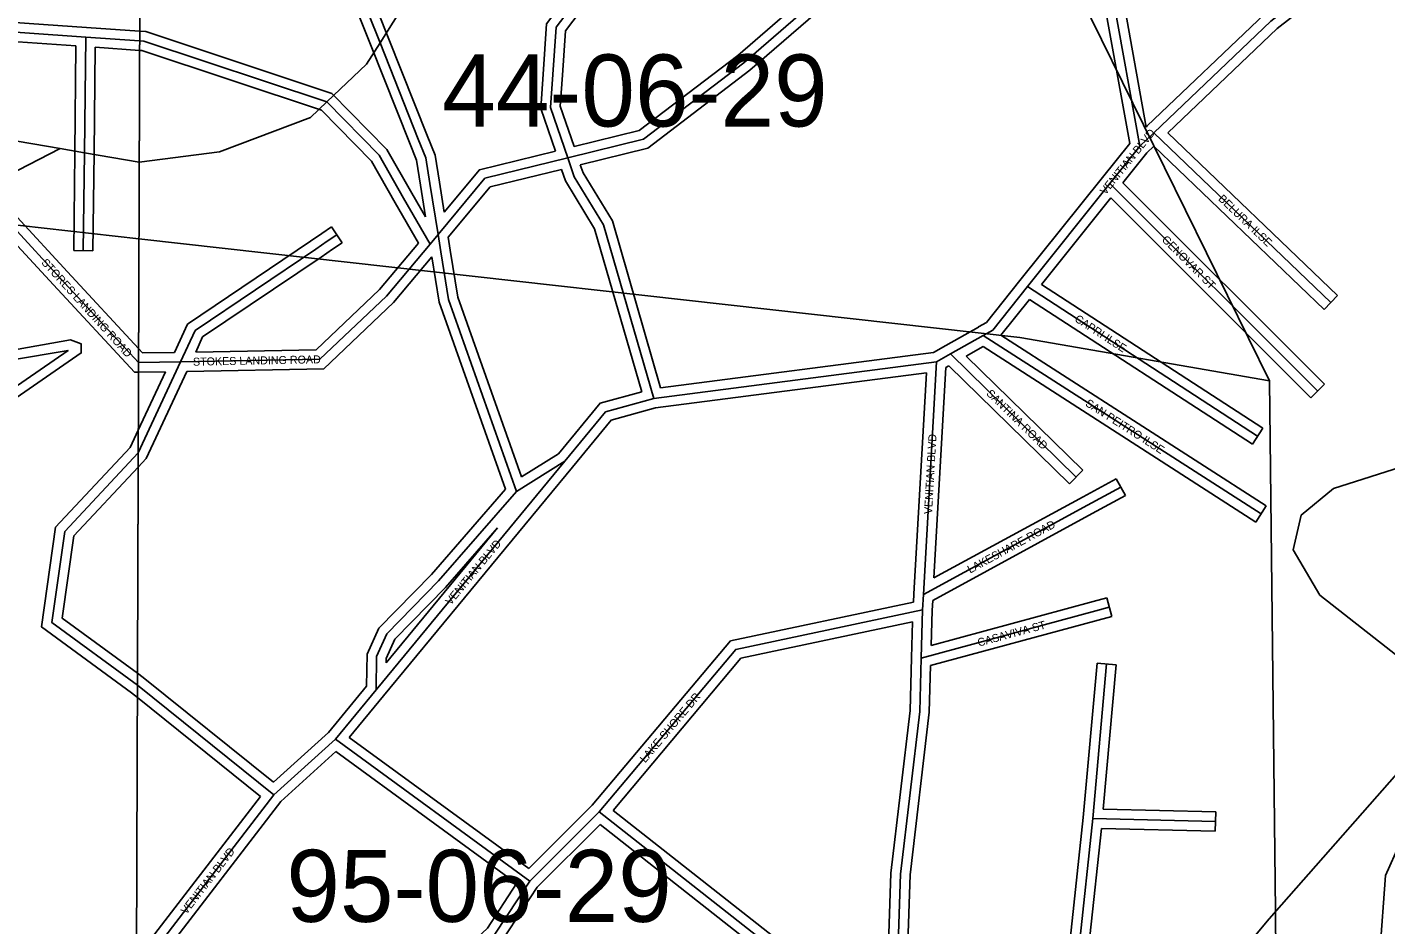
# Model space of a CAD drawing. Extents: x 418523 to 616617, y 1878279 to 2196743.
# Drawn here: x 537188 to 541433, y 2060576 to 2063381 of the extents above; entities that cross this region are included whole.
import ezdxf

# ---------------------------------------------------------------- set-up
doc = ezdxf.new("R2010")
doc.units = 0
for name, color, linetype in [('Level 1', 7, 'Continuous'), ('Level 2', 7, 'Continuous'), ('Level 31', 7, 'Continuous'), ('Level 32', 7, 'Continuous'), ('Level 34', 7, 'Continuous'), ('Level 5', 7, 'Continuous'), ('Level 63', 7, 'Continuous')]:
    doc.layers.add(name, color=color, linetype=linetype)

msp = doc.modelspace()

# ---------------------------------------------------------------- linework, layer by layer
at = {"layer": 'Level 1'}
for p, q in [((540212.667, 2064017.758), (541069.268, 2062275.716)), ((537536.871, 2062719.671), (537009.866, 2062778.669)), ((540289.818, 2062411.485), (537536.869, 2062719.671)), ((541068.559, 2060594.981), (542704.85, 2062455.712)), ((541069.268, 2062275.716), (540289.818, 2062411.485)), ((541069.268, 2062275.716), (541088.962, 2060619.336)), ((541088.962, 2060619.336), (541090.535, 2060202.311)), ((541068.559, 2060594.981), (540738.005, 2060203.269))]:
    msp.add_line(p, q, dxfattribs=at)
at = {"layer": 'Level 31'}
for p, q in [((540664.822, 2063009.066), (540467.923, 2064101.432)), ((537370.515, 2063350.257), (537366.489, 2062988.781)), ((537370.515, 2063350.257), (537538.888, 2063338.583)), ((538822.994, 2063130.611), (538830.286, 2063232.779)), ((538877.246, 2062972.602), (538822.994, 2063130.611)), ((540664.822, 2063009.066), (540708.635, 2063050.75)), ((540708.635, 2063050.75), (541261.846, 2062520.583)), ((537366.489, 2062988.781), (537362.96, 2062682.945)), ((540571.074, 2062892.261), (540664.822, 2063009.066)), ((538471.629, 2062733.526), (538446.186, 2062892.533)), ((540313.344, 2062570.506), (540571.074, 2062892.261)), ((540571.074, 2062892.261), (541220.144, 2062244.689)), ((538364.058, 2062847.341), (538446.525, 2062703.423)), ((538446.525, 2062703.423), (538471.629, 2062733.526)), ((538480.317, 2062679.311), (538471.629, 2062733.526)), ((537712.236, 2062433.418), (538089.423, 2062687.851)), ((537292.091, 2062596.259), (537535.6, 2062332.893)), ((540313.344, 2062570.506), (541032.623, 2062103.086)), ((537666.968, 2062335.011), (537712.236, 2062433.418)), ((540072.74, 2062359.981), (540175.484, 2062418.204)), ((540175.484, 2062418.204), (541043.568, 2061860.12)), ((540029.612, 2062335.388), (540072.74, 2062359.981)), ((540072.74, 2062359.981), (540465.294, 2061975.421)), ((537534.69, 2062050.711), (537666.968, 2062335.011)), ((537535.6, 2062332.893), (537535.611, 2062332.893)), ((537535.609, 2062332.893), (537666.968, 2062335.011)), ((539145.471, 2062221.121), (540029.612, 2062335.388)), ((539988.364, 2061608.543), (540029.612, 2062335.388)), ((537534.681, 2062050.687), (537534.692, 2062050.711)), ((538278.375, 2061310.744), (538868.187, 2062025.632)), ((538868.187, 2062025.632), (538716.258, 2061930.841)), ((540501.418, 2061887.661), (540605.422, 2061944.063)), ((539988.364, 2061608.543), (540501.418, 2061887.661)), ((539985.677, 2061560.182), (539988.364, 2061608.543)), ((539981.399, 2061409.636), (539985.677, 2061560.182)), ((539981.399, 2061409.636), (540526.644, 2061557.731)), ((540526.644, 2061557.731), (540569.099, 2061569.234)), ((540517.624, 2060908.607), (540560.622, 2061391.789)), ((537532.329, 2061325.529), (537532.322, 2061325.535)), ((537958.549, 2060982.296), (537532.327, 2061325.529)), ((538150.625, 2061156.597), (538278.375, 2061310.744)), ((537958.549, 2060982.296), (538150.625, 2061156.597)), ((538757.921, 2060713.136), (538150.625, 2061156.597)), ((537529.393, 2060425.096), (537958.549, 2060982.296)), ((538757.921, 2060713.136), (538975.454, 2060929.546)), ((539897.185, 2060205.552), (538975.454, 2060929.546)), ((540474.886, 2060508.342), (540517.624, 2060908.607)), ((540900.936, 2060899.026), (540517.624, 2060908.607))]:
    msp.add_line(p, q, dxfattribs=at)
for points in [[(540708.635, 2063050.75), (541074.382, 2063399.805), (542252.505, 2064313.273), (542269.095, 2064355.042), (542344.5, 2064479.91), (542386.904, 2064679.796), (542362.78, 2065063.544), (542280.028, 2065322.01), (542097.525, 2065564.423)], [(538290.29, 2063332.353), (538179.772, 2063610.556), (538220.49, 2063868.995), (538284.88, 2064106.627)], [(538877.246, 2062972.602), (539113.568, 2063031.12), (539427.065, 2063269.771), (539974.909, 2063744.425)], [(538830.286, 2063232.779), (538840.259, 2063380.761), (538915.596, 2063480.527), (539182.829, 2063604.77), (539426.692, 2063647.626), (539584.727, 2063675.121)], [(536748.656, 2063290.834), (537002.791, 2063375.826), (537370.515, 2063350.257)], [(537538.886, 2063338.583), (537552.16, 2063337.663), (538123.832, 2063147.785)], [(538446.186, 2062892.533), (538433.153, 2062973.31), (538409.918, 2063031.573), (538290.29, 2063332.353)], [(538123.832, 2063147.785), (538287.572, 2062981.056), (538364.058, 2062847.341)], [(538471.629, 2062733.526), (538617.8, 2062909.071), (538877.246, 2062972.602)], [(539145.471, 2062221.121), (538988.627, 2062763.496), (538897.314, 2062913.622), (538877.246, 2062972.602)], [(536891.796, 2062731.401), (537144.472, 2062756.03), (537292.091, 2062596.259)], [(538089.423, 2062687.851), (538125.27, 2062712.101), (538155.09, 2062732.37)], [(537666.968, 2062335.011), (538102.552, 2062343.413), (538310.524, 2062540.938), (538446.525, 2062703.423)], [(538716.258, 2061930.841), (538504.208, 2062529.766), (538480.317, 2062679.311)], [(540175.484, 2062418.204), (540204.974, 2062434.838), (540313.344, 2062570.506)], [(536759.266, 2061987.765), (537315.413, 2062371.071), (537135.202, 2062340.384), (536711.12, 2062267.95)], [(538868.187, 2062025.632), (538995.299, 2062179.782), (539145.471, 2062221.121)], [(537534.681, 2062050.687), (537305.022, 2061805.231), (537264.844, 2061520.972), (537532.322, 2061325.535)], [(538716.258, 2061930.841), (538473.199, 2061650.873), (538311.863, 2061485.924), (538279.663, 2061415.113), (538278.375, 2061310.744)], [(538975.454, 2060929.546), (539401.889, 2061436.95), (539985.677, 2061560.182)], [(539898.779, 2060205.548), (539916.891, 2060735.233), (539976.755, 2061243.454), (539981.399, 2061409.636)], [(538473.853, 2060381.296), (538649.124, 2060546.926), (538757.921, 2060713.136)]]:
    msp.add_lwpolyline(points, dxfattribs=at)
at = {"layer": 'Level 32'}
for p, q in [((540684.474, 2063069.17), (540497.448, 2064106.754)), ((540632.874, 2063017.19), (540447.51, 2064045.561)), ((537372.59, 2063380.186), (537538.986, 2063368.65)), ((537340.202, 2063322.291), (537336.491, 2062989.115)), ((537400.161, 2063318.128), (537396.488, 2062988.446)), ((537400.161, 2063318.128), (537538.791, 2063308.517)), ((538792.635, 2063126.648), (538800.354, 2063234.796)), ((538853.354, 2063134.571), (538860.211, 2063230.642)), ((538838.204, 2062993.927), (538792.635, 2063126.648)), ((538896.701, 2063008.326), (538853.354, 2063134.571)), ((540684.473, 2063069.17), (540687.957, 2063072.485)), ((540752.044, 2063050.703), (541282.604, 2062542.243)), ((537336.491, 2062989.127), (537332.962, 2062683.291)), ((537396.488, 2062988.433), (537392.959, 2062682.597)), ((540547.678, 2062911.039), (540632.874, 2063017.189)), ((540611.327, 2062894.481), (540686.96, 2062988.717)), ((540686.959, 2062988.716), (540708.561, 2063009.267)), ((540708.56, 2063009.267), (541241.089, 2062498.922)), ((540289.93, 2062589.261), (540547.66, 2062911.016)), ((538390.088, 2062862.255), (538432.49, 2062788.258)), ((538432.49, 2062788.258), (538416.563, 2062887.792)), ((538490.821, 2062803.46), (538475.81, 2062897.272)), ((540611.326, 2062894.481), (541241.333, 2062265.926)), ((538338.029, 2062832.425), (538410.102, 2062706.647)), ((540357.473, 2062577.608), (540573.573, 2062847.391)), ((540573.574, 2062847.391), (541198.955, 2062223.451)), ((538138.226, 2062757.182), (538171.954, 2062707.558)), ((537688.494, 2062453.589), (538072.646, 2062712.722)), ((538509.94, 2062684.057), (538503.41, 2062724.808)), ((537392.959, 2062682.597), (537332.962, 2062683.291)), ((537735.98, 2062413.245), (538106.2, 2062662.981)), ((537314.119, 2062616.626), (537535.756, 2062376.916)), ((537270.062, 2062575.891), (537522.676, 2062302.68)), ((540357.473, 2062577.608), (541048.97, 2062128.241)), ((540230.381, 2062418.576), (540319.809, 2062530.527)), ((540319.809, 2062530.527), (541016.276, 2062077.931)), ((541282.604, 2062542.243), (541241.089, 2062498.922)), ((537647.604, 2062364.702), (537688.494, 2062453.589)), ((540057.949, 2062386.081), (540160.693, 2062444.304)), ((537714.214, 2062365.928), (537735.98, 2062413.245)), ((540230.381, 2062418.576), (541059.792, 2061885.355)), ((537535.754, 2062376.916), (537548.523, 2062363.105)), ((537548.523, 2062363.106), (537647.605, 2062364.703)), ((539167.144, 2062254.172), (540019.895, 2062364.382)), ((540019.895, 2062364.382), (540057.88, 2062386.041)), ((540122.2, 2062353.525), (540174.507, 2062383.166)), ((540122.201, 2062353.524), (540486.289, 2061996.851)), ((540174.507, 2062383.166), (541027.344, 2061834.884)), ((540021.371, 2061660.652), (540058.642, 2062317.404)), ((540058.642, 2062317.404), (540067.926, 2062322.698)), ((540067.926, 2062322.699), (540444.299, 2061953.99)), ((537522.676, 2062302.679), (537535.513, 2062302.886)), ((537534.924, 2062122.326), (537619.564, 2062304.241)), ((537535.511, 2062302.886), (537619.564, 2062304.241)), ((537559.86, 2062033.686), (537686.27, 2062305.376)), ((539151.404, 2062191.636), (539997.612, 2062301.001)), ((539958.411, 2061610.242), (539997.612, 2062301.001)), ((541241.333, 2062265.926), (541198.955, 2062223.451)), ((537509.502, 2062067.686), (537534.926, 2062122.326)), ((541048.97, 2062128.241), (541016.276, 2062077.931)), ((537559.86, 2062033.686), (537534.547, 2062006.631)), ((538848.155, 2062048.494), (538732.071, 2061976.067)), ((538301.517, 2061291.651), (538891.329, 2062006.54)), ((540486.289, 2061996.851), (540444.299, 2061953.99)), ((540487.116, 2061914.033), (540591.12, 2061970.435)), ((540591.12, 2061970.435), (540619.724, 2061917.69)), ((540021.371, 2061660.652), (540487.081, 2061914.014)), ((540515.72, 2061861.288), (540619.724, 2061917.69)), ((541059.792, 2061885.355), (541027.344, 2061834.884)), ((540017.391, 2061590.18), (540515.755, 2061861.307)), ((538309.425, 2061395.517), (538657.339, 2061817.211)), ((539956.999, 2061584.789), (539958.409, 2061610.206)), ((540012.537, 2061449.181), (540518.781, 2061586.683)), ((540015.655, 2061558.923), (540017.391, 2061590.18)), ((540518.799, 2061586.688), (540561.254, 2061598.191)), ((540561.254, 2061598.191), (540576.944, 2061540.276)), ((540012.537, 2061449.181), (540015.655, 2061558.923)), ((539951.411, 2061410.489), (539954.607, 2061522.961)), ((540010.766, 2061386.524), (540534.509, 2061528.779)), ((540534.49, 2061528.774), (540576.944, 2061540.276)), ((540487.765, 2060911.529), (540530.739, 2061394.448)), ((540530.739, 2061394.448), (540590.505, 2061389.13)), ((540550.342, 2060937.799), (540590.505, 2061389.13)), ((537532.448, 2061362.597), (537550.589, 2061349.342)), ((537957.385, 2061021.751), (537550.589, 2061349.342)), ((537532.204, 2061287.111), (537514.056, 2061301.726)), ((538128.886, 2061177.382), (538248.509, 2061321.72)), ((538194.079, 2061162.013), (538301.474, 2061291.599)), ((537916.867, 2060977.343), (537532.202, 2061287.111)), ((537957.386, 2061021.751), (538128.887, 2061177.381)), ((538754.924, 2060752.472), (538194.08, 2061162.013)), ((537980.688, 2060961.873), (538152.68, 2061117.949)), ((538717.209, 2060705.716), (538152.68, 2061117.949)), ((537529.554, 2060474.47), (537916.867, 2060977.343)), ((537555.639, 2060410.005), (537980.688, 2060961.873)), ((538754.924, 2060752.472), (538953.349, 2060949.871)), ((539870.776, 2060264.445), (539018.374, 2060933.982)), ((540445.021, 2060511.205), (540487.765, 2060911.529)), ((540901.685, 2060929.017), (540550.341, 2060937.798)), ((540900.188, 2060869.035), (540901.685, 2060929.017)), ((538781.305, 2060694.079), (538977.797, 2060889.556)), ((539848.449, 2060205.685), (538977.798, 2060889.556)), ((540508.463, 2060540.227), (540544.52, 2060877.925)), ((540900.188, 2060869.035), (540544.52, 2060877.925))]:
    msp.add_line(p, q, dxfattribs=at)
for points in [[(540752.044, 2063050.703), (541093.981, 2063377.038), (542277.364, 2064294.584), (542296.06, 2064341.66), (542372.798, 2064468.733), (542417.104, 2064677.583), (542392.488, 2065069.143), (542307.05, 2065335.995), (542121.493, 2065582.466)], [(540687.923, 2063072.453), (541054.783, 2063422.571), (542227.648, 2064331.961), (542242.13, 2064368.425), (542316.203, 2064491.086), (542356.705, 2064682.009), (542333.072, 2065057.944), (542253.005, 2065308.024), (542073.558, 2065546.379)], [(538318.171, 2063343.429), (538210.685, 2063614), (538249.872, 2063862.718), (538312.73, 2064094.694)], [(538262.409, 2063321.278), (538148.859, 2063607.114), (538191.109, 2063875.271), (538200.471, 2063909.822)], [(538916.174, 2062951.334), (539126.802, 2063003.49), (539445.993, 2063246.474), (539992.246, 2063719.751)], [(538800.354, 2063234.796), (538810.927, 2063391.702), (538896.164, 2063504.577), (539173.754, 2063633.636), (539421.524, 2063677.178), (539579.584, 2063704.678)], [(538896.701, 2063008.325), (539100.334, 2063058.749), (539408.138, 2063293.066), (539873.014, 2063695.836)], [(538860.219, 2063230.761), (538869.59, 2063369.819), (538935.029, 2063456.476), (539191.903, 2063575.904), (539431.86, 2063618.073), (539589.869, 2063645.565)], [(536739.14, 2063319.286), (536998.927, 2063406.168), (537372.596, 2063380.186)], [(537538.984, 2063368.65), (537558.018, 2063367.33), (538140.163, 2063173.972)], [(536758.171, 2063262.383), (537006.655, 2063345.485), (537340.201, 2063322.291)], [(538475.804, 2062897.311), (538462.244, 2062981.352), (538437.789, 2063042.672), (538318.167, 2063343.441)], [(537538.789, 2063308.517), (537546.302, 2063307.996), (538107.503, 2063121.596)], [(538416.569, 2062887.754), (538404.061, 2062965.268), (538382.046, 2063020.473), (538262.413, 2063321.266)], [(538140.163, 2063173.972), (538311.691, 2062999.312), (538390.099, 2062862.236)], [(538107.503, 2063121.596), (538263.454, 2062962.798), (538338.017, 2062832.445)], [(538490.822, 2062803.46), (538601.068, 2062935.86), (538838.204, 2062993.927)], [(539167.144, 2062254.172), (539016.337, 2062775.671), (538924.656, 2062926.401), (538916.174, 2062951.333)], [(538503.411, 2062724.808), (538634.533, 2062882.281), (538857.696, 2062936.927)], [(539108.209, 2062241.98), (538960.918, 2062751.321), (538869.972, 2062900.844), (538857.695, 2062936.927)], [(536888.886, 2062761.26), (537156.393, 2062787.335), (537314.126, 2062616.618)], [(538072.613, 2062712.701), (538108.433, 2062736.932), (538138.226, 2062757.182)], [(536894.707, 2062701.541), (537132.551, 2062724.725), (537270.055, 2062575.9)], [(537714.214, 2062365.928), (538090.333, 2062373.184), (538288.619, 2062561.511), (538410.102, 2062706.646)], [(538106.233, 2062663.003), (538142.108, 2062687.271), (538171.954, 2062707.558)], [(537686.27, 2062305.376), (538114.771, 2062313.642), (538332.428, 2062520.366), (538452.425, 2062663.73)], [(538682.144, 2061937.306), (538475.014, 2062522.331), (538452.425, 2062663.73)], [(538732.071, 2061976.067), (538533.401, 2062537.199), (538509.942, 2062684.043)], [(540160.744, 2062444.334), (540185.166, 2062458.11), (540289.904, 2062589.231)], [(536776.291, 2061963.062), (537356.636, 2062363.265), (537356.636, 2062391.272), (537323.224, 2062403.921), (537130.159, 2062369.958), (536705.737, 2062297.465)], [(538848.155, 2062048.493), (538978.189, 2062206.19), (539108.209, 2062241.981)], [(538891.334, 2062006.546), (539012.409, 2062153.376), (539151.405, 2062191.636)], [(537509.501, 2062067.686), (537276.643, 2061818.811), (537232.621, 2061507.361), (537514.055, 2061301.726)], [(537534.549, 2062006.631), (537333.401, 2061791.652), (537297.067, 2061534.584), (537532.45, 2061362.597)], [(538682.144, 2061937.307), (538451.129, 2061671.214), (538286.733, 2061503.137), (538249.742, 2061421.791), (538248.509, 2061321.72)], [(538657.339, 2061817.211), (538495.269, 2061630.531), (538336.993, 2061468.711), (538309.584, 2061408.436), (538309.425, 2061395.517)], [(538953.349, 2060949.871), (539385.575, 2061464.168), (539956.998, 2061584.789)], [(539018.374, 2060933.982), (539418.204, 2061409.731), (539954.607, 2061522.961)], [(539870.776, 2060264.444), (539886.95, 2060737.505), (539946.804, 2061245.632), (539951.41, 2061410.475)], [(539929.189, 2060216.956), (539946.832, 2060732.962), (540006.707, 2061241.276), (540010.766, 2061386.524)], [(538452.52, 2060402.412), (538625.955, 2060566.308), (538717.209, 2060705.716)], [(538517.514, 2060381.276), (538672.294, 2060527.544), (538781.305, 2060694.079)]]:
    msp.add_lwpolyline(points, dxfattribs=at)
at = {"layer": 'Level 5'}
for p, q in [((537366.489, 2062988.781), (537290.246, 2063001.758)), ((537537.636, 2062959.128), (537366.489, 2062988.781)), ((537537.636, 2062959.128), (537537.651, 2062959.13))]:
    msp.add_line(p, q, dxfattribs=at)
for points in [[(538290.29, 2063332.353), (538557.86, 2063756.619)], [(538123.832, 2063147.785), (538247.976, 2063265.575), (538290.29, 2063332.353)], [(537290.246, 2063001.758), (537113.405, 2063032.522), (536795.654, 2063240.492), (536748.656, 2063290.834)], [(537537.649, 2062959.13), (537788.752, 2062991.768), (538072.713, 2063099.218), (538123.832, 2063147.785)], [(537290.246, 2063001.758), (536930.377, 2062817.101), (536891.796, 2062731.401)], [(541569.784, 2060201.009), (541414.719, 2060488.876), (541432.174, 2060730.562), (541566.531, 2061030.251), (541575.686, 2061280.308), (541525.963, 2061372.17), (541226.601, 2061606.572), (541143.697, 2061748.546), (541169.065, 2061856.858), (541269.395, 2061939.891), (541711.683, 2062080.17), (541878.694, 2062171.314)]]:
    msp.add_lwpolyline(points, dxfattribs=at)
at = {"layer": 'Level 63'}
for points in [[(497959.305, 2060362.642), (537528.701, 2060211.986), (537676.82, 2105670.798), (498157.221, 2105821.853), (497959.305, 2060362.642)], [(537528.699, 2060211.986), (577097.812, 2060104.5), (577196.135, 2105563.021), (537676.818, 2105670.798), (537528.699, 2060211.986)]]:
    msp.add_lwpolyline(points, dxfattribs=at)

# ---------------------------------------------------------------- texts
at = {"layer": 'Level 2'}
for s, p in [('44-06-29', (538484.664, 2063070.744)), ('95-06-29', (537997.577, 2060585.762))]:
    msp.add_text(s, height=225, dxfattribs=at).set_placement(p)
at = {"layer": 'Level 34'}
for s, height, rotation, p in [('VENITIAN BLVD', 25, 51.248389, (540557.314, 2062855.151)), ('BELURA ILSE', 25, 316.217739, (540907.691, 2062842.673)), ('GENOVAR ST', 25, 315.065253, (540731.086, 2062715.203)), ('STORES LANDING ROAD', 25, 312.160989, (537230.304, 2062644.345)), ('CAPRI ILSE', 25, 326.981639, (540458.447, 2062463.792)), ('STOKES LANDING ROAD', 24.99916, 1.104458, (537705.994, 2062323.263)), ('SANTINA ROAD', 25, 315.588511, (540182.986, 2062234.484)), ('SAN PEITRO ILSE', 25, 327.262667, (540491.89, 2062199.931)), ('VENITIAN BLVD', 25, 86.750725, (540015.095, 2061858.997)), ('LAKESHARE ROAD', 25, 28.546856, (540134.248, 2061673.681)), ('VENITIAN BLVD', 25, 50.475014, (538511.363, 2061573.501)), ('CASAVIVA ST', 25, 15.194867, (540161.099, 2061445.494)), ('LAKE SHORE DR', 25, 49.954442, (539118.906, 2061080.811)), ('VENITIAN BLVD', 25, 52.395578, (537685.259, 2060606.987))]:
    msp.add_text(s, height=height, rotation=rotation, dxfattribs=at).set_placement(p)

doc.saveas('drawing.dxf')
